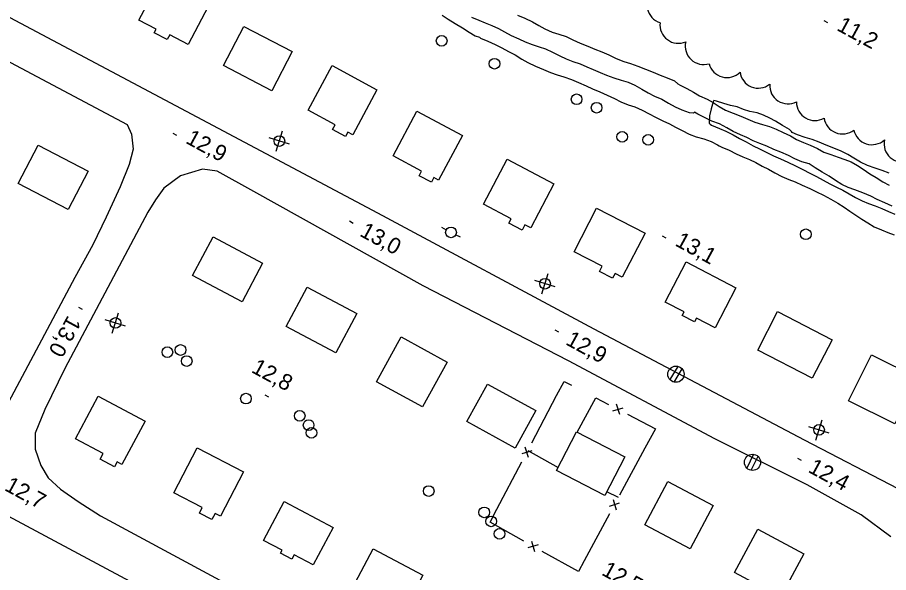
# Model space of a CAD drawing. Extents: x 219136 to 222520, y 5421589 to 5424530.
# Drawn here: x 220879.7 to 221042.7, y 5423814.9 to 5423918.8 of the extents above; entities that cross this region are included whole.
import ezdxf

# ---------------------------------------------------------------- set-up
doc = ezdxf.new("R2010")
doc.units = 0
for name, color, linetype in [('Level 1', 7, 'Continuous'), ('Level 2', 7, 'Continuous'), ('Level 21', 7, 'Continuous'), ('Level 3', 7, 'Continuous'), ('Level 31', 7, 'Continuous'), ('Level 36', 7, 'Continuous'), ('Level 37', 7, 'Continuous'), ('Level 4', 7, 'Continuous'), ('Level 44', 7, 'Continuous')]:
    doc.layers.add(name, color=color, linetype=linetype)

msp = doc.modelspace()

# ---------------------------------------------------------------- linework, layer by layer
at = {"layer": 'Level 1'}
for points in [[(221032.5, 5423894.37), (221031.07, 5423894.95), (221029.71, 5423895.51), (221028.42, 5423895.98), (221027.1, 5423896.39), (221025.65, 5423896.89), (221024.71, 5423897.28), (221024.58, 5423897.51), (221024.17, 5423897.88), (221022.9, 5423898.61), (221021.58, 5423899.39), (221020.48, 5423899.99), (221019.32, 5423900.52), (221018.13, 5423900.95), (221016.74, 5423901.22), (221015.55, 5423901.63), (221014.37, 5423902.08), (221013.12, 5423902.37), (221011.91, 5423902.72), (221010.55, 5423903.15), (221010.05, 5423903.26), (221009.93, 5423903.03), (221009.55, 5423901.71), (221009.2, 5423900.41), (221009.16, 5423899.05), (221009.34, 5423898.84), (221009.6, 5423898.67), (221011.07, 5423898.05), (221012.25, 5423897.54), (221013.63, 5423896.85), (221014.82, 5423896.2), (221016.07, 5423895.54), (221017.37, 5423894.83), (221018.6, 5423894.21), (221019.93, 5423893.56), (221021.19, 5423892.93), (221022.49, 5423892.36), (221023.88, 5423891.75), (221025.28, 5423891.08), (221026.66, 5423890.39), (221027.99, 5423889.71), (221029.25, 5423889.07), (221030.51, 5423888.37), (221031.76, 5423887.68), (221032.95, 5423887.05), (221034.15, 5423886.48), (221035.35, 5423885.81), (221036.55, 5423885.12), (221037.76, 5423884.53), (221038.95, 5423884.02), (221040.2, 5423883.59), (221041.46, 5423883.07), (221042.68, 5423882.51), (221043.87, 5423881.99)], [(221042.85, 5423889.67), (221041.55, 5423890.19), (221040.22, 5423890.63), (221038.75, 5423891.13), (221037.46, 5423891.77), (221036.22, 5423892.47), (221035.09, 5423893.19), (221033.84, 5423893.82), (221032.5, 5423894.37)]]:
    msp.add_lwpolyline(points, dxfattribs=at)
at = {"layer": 'Level 2'}
for points in [[(220959.21, 5423919.24), (220960.31, 5423918.54), (220961.6, 5423917.72), (220962.97, 5423916.9), (220964.24, 5423916.1), (220965.36, 5423915.41), (220966.15, 5423915.13)], [(220966.15, 5423915.13), (220966.37, 5423914.96), (220967.71, 5423914.42), (220969.12, 5423913.8), (220970.35, 5423913.13), (220971.6, 5423912.45), (220972.84, 5423911.83), (220974.11, 5423911.04), (220975.23, 5423910.41), (220976.66, 5423909.74), (220978.12, 5423909.09), (220979.48, 5423908.53), (220980.69, 5423908.1), (220981.98, 5423907.7), (220983.39, 5423907.2), (220984.69, 5423906.67), (220986.15, 5423906.01), (220987.34, 5423905.45), (220988.7, 5423904.89), (220990.07, 5423904.3), (220991.43, 5423903.65), (220992.59, 5423903.03), (220994.02, 5423902.5), (220995.21, 5423902.09), (220996.61, 5423901.51), (220997.9, 5423900.79), (220999.11, 5423900.17), (221000.49, 5423899.48), (221001.74, 5423898.89), (221002.85, 5423898.31), (221004.07, 5423897.65), (221005.41, 5423897), (221006.69, 5423896.49), (221008.18, 5423896.11), (221009.52, 5423895.59), (221010.7, 5423894.96), (221011.03, 5423894.81)], [(221011.03, 5423894.81), (221011.53, 5423894.57), (221012.89, 5423894.02), (221014.21, 5423893.29), (221015.42, 5423892.76), (221016.71, 5423892.26), (221017.89, 5423891.66), (221019.06, 5423891), (221020.27, 5423890.43), (221021.43, 5423889.77), (221022.77, 5423889.05), (221024.09, 5423888.49), (221025.27, 5423888.04), (221026.54, 5423887.45), (221027.96, 5423886.81), (221029.25, 5423886.2), (221030.52, 5423885.54), (221031.94, 5423884.8), (221033.25, 5423884.04), (221034.44, 5423883.31), (221035.47, 5423882.59), (221036.58, 5423881.79), (221037.7, 5423881.08), (221038.83, 5423880.39), (221040.04, 5423879.66), (221041.39, 5423879.05), (221042.58, 5423878.59), (221043.78, 5423878.13)]]:
    msp.add_lwpolyline(points, dxfattribs=at)
at = {"layer": 'Level 21'}
for points in [[(220826.69, 5423937.93), (220900.24, 5423898.82), (220901.06, 5423896.99), (220901.36, 5423894.2), (220900.6, 5423891.33), (220898.93, 5423887.11), (220896.32, 5423881.44), (220893.83, 5423876.24), (220890.47, 5423870.14)], [(220995.49, 5423678.29), (220996.19, 5423681.93), (221004.73, 5423697.94), (221021.75, 5423729.83), (221039.74, 5423765.29), (221053.95, 5423791.88), (221056.68, 5423797.99), (221058, 5423802.9), (221058.22, 5423809.79), (221057.3, 5423814.77), (221055.3, 5423819.73), (221052.73, 5423823.47), (221048.19, 5423828.12), (221044.49, 5423830.59), (221027, 5423839.69), (220987.65, 5423860.46), (220947.14, 5423882.17), (220909.34, 5423902.28), (220864.28, 5423926.29)], [(220890.47, 5423870.14), (220876.98, 5423844.81), (220874.43, 5423842.18), (220871.7, 5423840.84), (220869.29, 5423840.24), (220867.08, 5423840.27), (220864.19, 5423841.41), (220808.77, 5423871.23), (220757.05, 5423898.78), (220743.22, 5423906.76), (220739.01, 5423909.89), (220736.41, 5423913.05), (220734.33, 5423917.05), (220733.8, 5423922.07)], [(220724.64, 5423919.94), (220726.19, 5423914.33), (220728.49, 5423909.82), (220732.21, 5423905.23), (220736.01, 5423901.71), (220742.64, 5423897.61), (220763.85, 5423886.35), (220809.37, 5423861.82), (220854.1, 5423838.27), (220902.48, 5423812.33), (220943.93, 5423790.02), (220983.67, 5423769), (221016, 5423751.84), (221018.21, 5423749.94), (221019.51, 5423747.38), (221019.63, 5423744.57), (221018.36, 5423740.94), (221004.35, 5423715.58), (220996.36, 5423700.59), (220991.52, 5423693.41), (220988.5, 5423688.97), (220985.79, 5423686.18), (220984.37, 5423685.17), (220983.05, 5423684.44)], [(221043.15, 5423821.56), (221037.61, 5423825.7), (221027.48, 5423831.31), (221010.22, 5423839.93), (220982.81, 5423854.53), (220955.66, 5423868.58), (220923.91, 5423886.25), (220917.1, 5423890.07), (220914.35, 5423890.45), (220910.22, 5423889.18), (220907.1, 5423886.9), (220905.56, 5423884.67), (220904.08, 5423882.38), (220888.6, 5423853.1), (220884.82, 5423845.45), (220883.03, 5423840.97), (220882.99, 5423838.01), (220884.11, 5423834.92), (220885.44, 5423832.64), (220887.75, 5423830.48), (220891.07, 5423828.17), (220895.26, 5423825.52), (220930.29, 5423806.59)]]:
    msp.add_lwpolyline(points, dxfattribs=at)
at = {"layer": 'Level 3'}
for p, q in [((221030.59, 5423918.28), (221031.3, 5423917.9)), ((220908.76, 5423897.16), (220909.46, 5423896.78)), ((220941.87, 5423880.73), (220942.56, 5423880.35)), ((221000.35, 5423877.96), (221001.04, 5423877.58)), ((220891.11, 5423864.59), (220891.8, 5423864.21)), ((220980.25, 5423860.36), (220980.94, 5423859.98)), ((220926.01, 5423848.15), (220926.7, 5423847.77)), ((221025.67, 5423836.32), (221026.37, 5423835.94))]:
    msp.add_line(p, q, dxfattribs=at)
at = {"layer": 'Level 31'}
for points in [[(220906.26, 5423925.66), (220915.37, 5423920.89), (220911.65, 5423913.79), (220908.21, 5423915.59), (220907.73, 5423914.69), (220905.31, 5423915.96), (220905.66, 5423916.64), (220902.42, 5423918.33)], [(220922.08, 5423917.17), (220931.11, 5423912.44), (220927.28, 5423905.13), (220918.25, 5423909.86)], [(220938.57, 5423909.82), (220946.98, 5423905.3), (220942.45, 5423896.88), (220941.56, 5423897.35), (220941.11, 5423896.53), (220938.67, 5423897.84), (220939.15, 5423898.74), (220934.08, 5423901.46)], [(220954.45, 5423901.28), (220962.97, 5423896.74), (220958.52, 5423888.38), (220957.62, 5423888.86), (220957.16, 5423888), (220954.88, 5423889.21), (220955.33, 5423890.05), (220949.99, 5423892.9)], [(220883.6, 5423894.94), (220892.94, 5423890.05), (220889.19, 5423882.88), (220879.85, 5423887.77)], [(220971.35, 5423892.28), (220980.09, 5423887.67), (220975.76, 5423879.46), (220974.68, 5423880.02), (220974.15, 5423879), (220971.69, 5423880.3), (220972.12, 5423881.11), (220966.92, 5423883.86)], [(220983.86, 5423874.98), (220988.08, 5423883.13), (220997.16, 5423878.42), (220992.89, 5423870.18), (220991.53, 5423870.88), (220991.09, 5423870.03), (220988.65, 5423871.29), (220989.14, 5423872.24)], [(220916.33, 5423877.75), (220925.59, 5423872.83), (220921.74, 5423865.6), (220912.49, 5423870.52)], [(221004.82, 5423873.08), (221014.15, 5423868.24), (221010.27, 5423860.75), (221006.8, 5423862.55), (221006.42, 5423861.82), (221004.12, 5423863.02), (221004.48, 5423863.7), (221000.91, 5423865.55)], [(220933.91, 5423868.32), (220943.22, 5423863.4), (220939.31, 5423856.03), (220930.01, 5423860.95)], [(221021.96, 5423863.76), (221032.15, 5423858.49), (221028.42, 5423851.28), (221018.23, 5423856.55)], [(220951.5, 5423859.01), (220960.11, 5423854.31), (220955.52, 5423845.9), (220946.91, 5423850.6)], [(221039.51, 5423855.69), (221048.19, 5423851.38), (221043.89, 5423842.72), (221035.21, 5423847.04)], [(220972.86, 5423838.21), (220963.8, 5423843.17), (220967.64, 5423850.19), (220976.7, 5423845.23)], [(220903.6, 5423843.25), (220899.27, 5423835.15), (220898.34, 5423835.64), (220897.84, 5423834.71), (220895.17, 5423836.14), (220895.73, 5423837.19), (220890.54, 5423839.96), (220894.8, 5423847.94)], [(220989.62, 5423829.31), (220980.57, 5423833.99), (220984.33, 5423841.26), (220993.38, 5423836.58)], [(220913.36, 5423838.25), (220922.02, 5423833.74), (220917.7, 5423825.45), (220916.71, 5423825.97), (220916.1, 5423824.8), (220913.76, 5423826.02), (220914.3, 5423827.07), (220908.98, 5423829.85)], [(221005.62, 5423819.32), (220997.11, 5423823.82), (221001.43, 5423831.97), (221009.93, 5423827.47)], [(220929.59, 5423828.17), (220938.76, 5423823.34), (220935.06, 5423816.34), (220931.49, 5423818.22), (220931.06, 5423817.41), (220928.94, 5423818.52), (220929.23, 5423819.07), (220925.76, 5423820.9)], [(221022.48, 5423810.29), (221013.9, 5423814.9), (221018.27, 5423823.02), (221026.85, 5423818.41)], [(220946.29, 5423819.31), (220955.54, 5423814.41), (220951.61, 5423806.98), (220942.35, 5423811.88)]]:
    msp.add_lwpolyline(points, close=True, dxfattribs=at)
at = {"layer": 'Level 36'}
for p, q in [((220928.13, 5423893.79), (220929.3, 5423897.6)), ((220930.62, 5423895.11), (220926.81, 5423896.28)), ((220959.07, 5423879.54), (220959.95, 5423879.07)), ((220962.61, 5423877.67), (220961.71, 5423878.13)), ((220980.34, 5423868.39), (220976.53, 5423869.56)), ((220977.85, 5423867.07), (220979.02, 5423870.88)), ((220897.46, 5423859.72), (220898.63, 5423863.53)), ((220899.95, 5423861.04), (220896.14, 5423862.21)), ((221003.28, 5423853.51), (221001.8, 5423851.02)), ((221002.6, 5423850.57), (221004.08, 5423853.06)), ((221029.12, 5423839.7), (221030.29, 5423843.51)), ((221031.61, 5423841.02), (221027.8, 5423842.19)), ((221017.46, 5423837.04), (221016.2, 5423834.42)), ((221017.04, 5423834.04), (221018.3, 5423836.66))]:
    msp.add_line(p, q, dxfattribs=at)
for centre, radius in [((220959.09, 5423914.47), 1), ((220968.97, 5423910.18), 1), ((220984.35, 5423903.51), 1), ((220988.09, 5423901.94), 1), ((220992.87, 5423896.48), 1), ((220928.72, 5423895.7), 1), ((220997.73, 5423895.92), 1), ((220960.84, 5423878.6), 1), ((221027.24, 5423878.24), 1), ((220978.44, 5423868.98), 1), ((220898.05, 5423861.63), 1), ((220907.76, 5423856.17), 1), ((220910.23, 5423856.57), 1), ((220911.38, 5423854.5), 1), ((221002.93, 5423852.04), 1.52), ((220922.47, 5423847.47), 1), ((220932.53, 5423844.25), 1), ((220934.2, 5423842.51), 1), ((220934.73, 5423841.05), 1), ((221029.71, 5423841.61), 1), ((221017.26, 5423835.54), 1.52), ((220956.67, 5423830.16), 1), ((220967.06, 5423826.16), 1), ((220968.36, 5423824.48), 1), ((220969.93, 5423822.15), 1)]:
    msp.add_circle(centre, radius, dxfattribs=at)
at = {"layer": 'Level 37'}
for p, q in [((220991.15, 5423845.16), (220993.06, 5423845.76)), ((220992.41, 5423844.51), (220991.8, 5423846.41)), ((220975.98, 5423837.71), (220974.07, 5423837.11)), ((220975.32, 5423836.45), (220974.73, 5423838.37)), ((220990.48, 5423827.34), (220992.4, 5423827.92)), ((220991.16, 5423828.59), (220991.73, 5423826.67)), ((220975.91, 5423820.79), (220976.46, 5423818.86)), ((220977.15, 5423820.1), (220975.22, 5423819.55))]:
    msp.add_line(p, q, dxfattribs=at)
for points in [[(220980.61, 5423848.03), (220982.02, 5423850.7), (220983.37, 5423849.99)], [(220975.96, 5423839.18), (220980.61, 5423848.03)], [(220984.46, 5423841.19), (220987.95, 5423847.62), (220990.33, 5423846.38)], [(220993.88, 5423844.54), (220999.09, 5423841.83), (220997.13, 5423838.19)], [(220975.21, 5423837.76), (220980.88, 5423834.59)], [(220997.13, 5423838.19), (220992.39, 5423829.39)], [(220969.43, 5423826.79), (220974.09, 5423835.64)], [(220992.17, 5423828.98), (220989.97, 5423829.99)], [(220974.44, 5423820.8), (220968.14, 5423824.33), (220969.43, 5423826.79)], [(220990.49, 5423825.87), (220985.75, 5423817.06)], [(220985.75, 5423817.06), (220984.68, 5423815.07), (220977.93, 5423818.85)]]:
    msp.add_lwpolyline(points, dxfattribs=at)
at = {"layer": 'Level 4'}
for points in [[(220964.67, 5423918.92), (220966.06, 5423918.32), (220967.24, 5423917.86), (220968.48, 5423917.36), (220969.73, 5423916.75), (220970.85, 5423916.15), (220972.12, 5423915.49), (220973.52, 5423914.83), (220974.73, 5423914.3), (220976.02, 5423913.78), (220977.34, 5423913.36), (220978.53, 5423912.97), (220979.86, 5423912.35), (220981.19, 5423911.63), (220982.39, 5423911.07), (220983.62, 5423910.62), (220985, 5423910.13), (220986.26, 5423909.58), (220987.46, 5423909.07), (220988.76, 5423908.51), (220989.91, 5423908.02), (220991.31, 5423907.53), (220992.71, 5423907.11), (220994.02, 5423906.71), (220995.27, 5423906.19), (220996.54, 5423905.43), (220997.73, 5423904.7), (220998.95, 5423904.12), (221000.27, 5423903.53), (221001.55, 5423902.79), (221002.8, 5423902.1), (221004.05, 5423901.56), (221005.43, 5423901.07), (221006.23, 5423901.01), (221006.4, 5423901.1)], [(220973.3, 5423919.28), (220974.68, 5423918.68), (220976.09, 5423918), (220977.27, 5423917.35), (220978.4, 5423916.72), (220979.79, 5423916.08), (220981.01, 5423915.71), (220982.36, 5423915.29), (220983.65, 5423914.67), (220985.01, 5423914.05), (220986.43, 5423913.45), (220987.76, 5423912.88), (220989.06, 5423912.41), (220990.4, 5423911.85), (220991.76, 5423911.17), (220993.19, 5423910.61), (220994.4, 5423910.22), (220995.81, 5423909.73), (220997.24, 5423909.18), (220998.64, 5423908.6), (220999.96, 5423908.01), (221001.32, 5423907.55), (221002.68, 5423906.95), (221003.29, 5423906.44)], [(221003.29, 5423906.44), (221003.73, 5423906.19), (221004.96, 5423905.52), (221006.19, 5423904.86), (221007.35, 5423904.19), (221008.75, 5423903.54), (221009.93, 5423902.9), (221011.03, 5423902.16), (221012.21, 5423901.47), (221013.65, 5423900.91), (221015.08, 5423900.38), (221016.36, 5423899.82), (221017.7, 5423899.24), (221019.11, 5423898.78), (221020.43, 5423898.4), (221021.69, 5423897.92), (221023, 5423897.32), (221024.4, 5423896.67), (221025.49, 5423896.01), (221026.81, 5423895.43), (221028.04, 5423894.94), (221029.41, 5423894.33), (221030.62, 5423893.62), (221031.93, 5423893.16), (221033.28, 5423892.68), (221034.51, 5423892.24), (221035.73, 5423891.83), (221036.89, 5423891.12), (221037.95, 5423890.42), (221039.21, 5423889.57), (221040.42, 5423888.88), (221041.65, 5423888.09), (221042.84, 5423887.43)], [(221043.38, 5423883.51), (221042.02, 5423884.13), (221040.58, 5423884.72), (221039.41, 5423885.35), (221037.89, 5423886.02), (221036.44, 5423886.56), (221035.15, 5423886.97), (221033.99, 5423887.59), (221032.81, 5423888.29), (221031.59, 5423889.13), (221030.31, 5423889.89), (221028.98, 5423890.69), (221027.87, 5423891.45), (221026.51, 5423891.8), (221025.2, 5423892.39), (221024, 5423892.99), (221022.59, 5423893.59), (221021.25, 5423894.14), (221019.93, 5423894.76), (221018.62, 5423895.21), (221017.37, 5423895.74), (221016.17, 5423896.37), (221015.01, 5423896.87), (221013.66, 5423897.5), (221012.46, 5423898.16), (221011.06, 5423898.91), (221009.62, 5423899.43), (221008.42, 5423900.02), (221007.25, 5423900.62), (221007.01, 5423900.7), (221006.4, 5423901.1)]]:
    msp.add_lwpolyline(points, dxfattribs=at)
at = {"layer": 'Level 44'}
for centre, start, end in [((221001.01, 5423921.16), 132.0844, 252.0844), ((221003.39, 5423917.46), 173.2992, 293.2992), ((221008.13, 5423913.49), 166.8769, 286.8769), ((221012.49, 5423911.05), 194.6892, 314.6892), ((221018.35, 5423909.06), 187.7444, 307.7444), ((221023.93, 5423906.12), 176.6657, 296.6657), ((221028.95, 5423903), 179.6393, 299.6393), ((221034.09, 5423900.48), 188.1677, 308.1677), ((221039.62, 5423898.47), 191.9698, 311.9698), ((221045.33, 5423895.21), 168.483, 288.483)]:
    msp.add_arc(centre, 3.46, start, end, dxfattribs=at)

# ---------------------------------------------------------------- texts
at = {"layer": 'Level 3'}
for s, rotation, p in [('11,2', 331.383, (221032.84, 5423916.55)), ('12,9', 331.383, (220911, 5423895.42)), ('13,0', 331.383, (220943.58, 5423878.02)), ('13,1', 331.383, (221002.59, 5423876.22)), ('13,0', 241.4066, (220889.16, 5423863.2)), ('12,9', 331.383, (220982.11, 5423857.7)), ('12,8', 331.383, (220923.3, 5423852.5)), ('12,4', 331.383, (221027.49, 5423833.81)), ('12,7', 331.383, (220877.1, 5423830.4)), ('12,5', 331.383, (220988.85, 5423814.55))]:
    msp.add_text(s, height=3, rotation=rotation, dxfattribs=at).set_placement(p)

doc.saveas('drawing.dxf')
